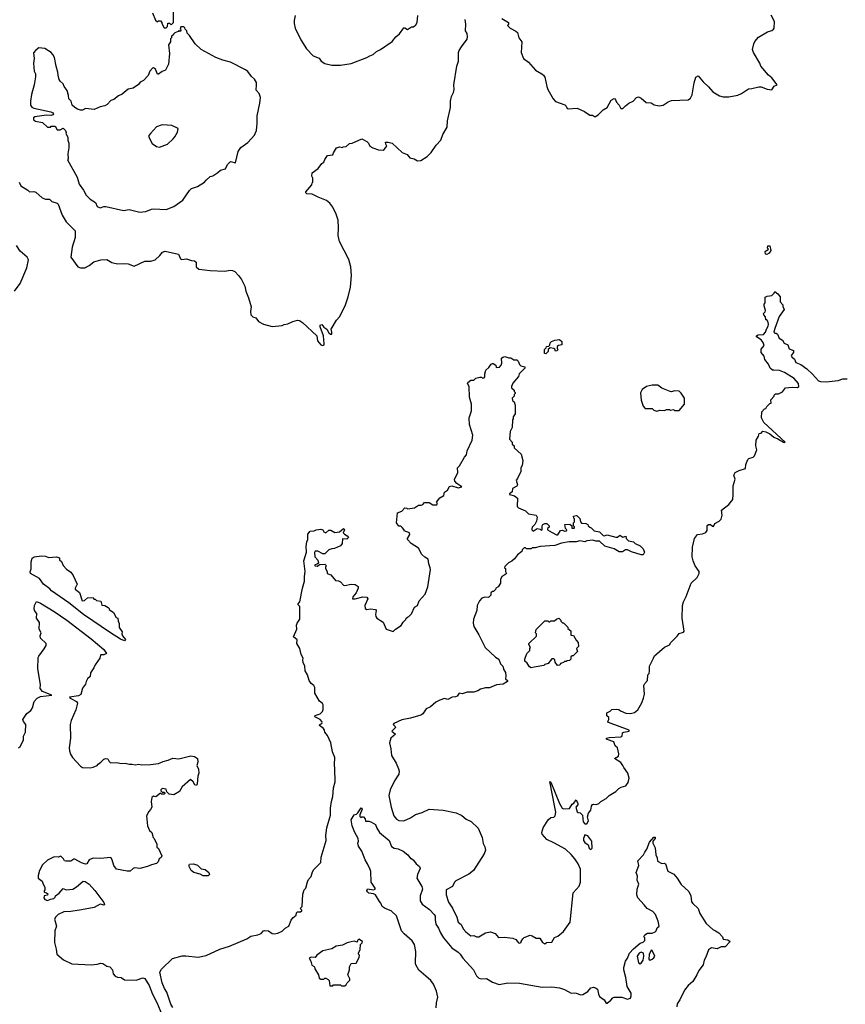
# Model space of a CAD drawing. Extents: x 2086813 to 2278017, y 548126 to 753336.
# Tile 277 of 461: x 2176140 to 2184621, y 667781 to 677892. Entities that reach past the tile are written whole.
import ezdxf

# ---------------------------------------------------------------- set-up
doc = ezdxf.new("R2010")
doc.units = 0

msp = doc.modelspace()

# ---------------------------------------------------------------- linework, layer by layer
at = {"layer": '0CON10XD'}
for points in [[(2177503, 677963), (2177535, 677888), (2177555, 677872), (2177565, 677880), (2177585, 677880), (2177600, 677865), (2177600, 677855), (2177625, 677810), (2177645, 677810), (2177658, 677822), (2177662, 677858), (2177678, 677858), (2177695, 677840), (2177720, 677865), (2177720, 678005)], [(2176133, 676223), (2176152, 676185), (2176223, 676143), (2176240, 676125), (2176285, 676127), (2176305, 676120), (2176372, 676062), (2176405, 676050), (2176445, 676048), (2176470, 676025), (2176525, 676007), (2176535, 675998), (2176578, 675885), (2176616, 675815), (2176710, 675725), (2176711, 675655), (2176678, 675555), (2176666, 675455), (2176738, 675355), (2176765, 675343), (2176810, 675345), (2176852, 675368), (2176900, 675405), (2176975, 675427), (2177035, 675431), (2177088, 675398), (2177146, 675386), (2177215, 675390), (2177254, 675384), (2177315, 675363), (2177425, 675411), (2177486, 675414), (2177532, 675428), (2177580, 675470), (2177606, 675505), (2177635, 675516), (2177770, 675485), (2177792, 675435), (2177805, 675430), (2177855, 675438), (2177905, 675418), (2177937, 675417), (2177952, 675402), (2177953, 675353), (2177981, 675331), (2178095, 675317), (2178245, 675309), (2178305, 675320), (2178325, 675318), (2178350, 675305), (2178386, 675266), (2178418, 675225), (2178452, 675155), (2178462, 675105), (2178492, 675035), (2178518, 674945), (2178510, 674895), (2178513, 674863), (2178535, 674840), (2178565, 674830), (2178594, 674794), (2178645, 674767), (2178735, 674743), (2178835, 674753), (2178855, 674762), (2178895, 674768), (2178945, 674792), (2178995, 674808), (2179015, 674802), (2179045, 674782), (2179192, 674645), (2179199, 674595), (2179235, 674553), (2179255, 674548), (2179266, 674554), (2179268, 674565), (2179260, 674645), (2179225, 674740), (2179228, 674755), (2179245, 674762), (2179264, 674734), (2179296, 674716), (2179315, 674678), (2179332, 674662), (2179345, 674662), (2179347, 674685), (2179338, 674715), (2179395, 674808), (2179430, 674845), (2179486, 674965), (2179514, 675046), (2179537, 675145), (2179547, 675265), (2179542, 675355), (2179520, 675430), (2179424, 675614), (2179412, 675678), (2179416, 675755), (2179411, 675835), (2179390, 675895), (2179355, 675968), (2179325, 676007), (2179293, 676035), (2179205, 676070), (2179145, 676101), (2179090, 676105), (2179080, 676115), (2179080, 676125), (2179140, 676195), (2179143, 676217), (2179150, 676225), (2179150, 676265), (2179142, 676285), (2179145, 676320), (2179206, 676364), (2179244, 676416), (2179265, 676430), (2179273, 676457), (2179301, 676499), (2179357, 676503), (2179362, 676525), (2179393, 676577), (2179425, 676588), (2179455, 676580), (2179463, 676587), (2179495, 676590), (2179528, 676622), (2179556, 676624), (2179655, 676668), (2179705, 676643), (2179723, 676625), (2179738, 676595), (2179768, 676575), (2179826, 676556), (2179875, 676554), (2179885, 676560), (2179912, 676595), (2179900, 676615), (2179898, 676635), (2179924, 676636), (2179965, 676623), (2180070, 676530), (2180119, 676509), (2180147, 676475), (2180192, 676462), (2180225, 676444), (2180260, 676445), (2180325, 676488), (2180365, 676528), (2180418, 676605), (2180465, 676656), (2180488, 676712), (2180531, 676789), (2180536, 676855), (2180565, 676990), (2180566, 677055), (2180574, 677105), (2180596, 677145), (2180604, 677174), (2180599, 677225), (2180631, 677415), (2180646, 677465), (2180649, 677555), (2180654, 677576), (2180679, 677615), (2180736, 677694), (2180740, 677715), (2180735, 677750), (2180718, 677778), (2180723, 677845), (2180716, 677895)], [(2178970, 677935), (2178958, 677885), (2178958, 677855), (2178968, 677805), (2179029, 677685), (2179085, 677593), (2179155, 677522), (2179216, 677496), (2179236, 677466), (2179275, 677444), (2179345, 677426), (2179435, 677424)], [(2179435, 677424), (2179546, 677444), (2179705, 677503), (2179735, 677522), (2179772, 677535), (2179804, 677566), (2179845, 677586), (2179965, 677670), (2180005, 677717), (2180042, 677748), (2180085, 677810), (2180095, 677810), (2180125, 677792), (2180165, 677818), (2180185, 677820), (2180209, 677841), (2180222, 677865), (2180230, 677935)], [(2181094, 677904), (2181160, 677865), (2181160, 677845), (2181152, 677832), (2181177, 677807), (2181236, 677776), (2181255, 677760), (2181267, 677705), (2181298, 677665), (2181290, 677555), (2181314, 677495), (2181368, 677455), (2181437, 677375), (2181505, 677338), (2181522, 677322), (2181533, 677303), (2181555, 677208), (2181566, 677175), (2181619, 677079), (2181645, 677051), (2181738, 677018), (2181753, 677005), (2181765, 676982), (2181775, 676978), (2181865, 676983), (2181941, 676951), (2181995, 676912), (2182025, 676912), (2182045, 676898), (2182055, 676898), (2182082, 676915), (2182135, 676968), (2182175, 676992), (2182214, 677065), (2182245, 677083), (2182255, 677080), (2182270, 677045), (2182298, 677015), (2182315, 676980), (2182335, 676980), (2182362, 677008), (2182396, 677034), (2182440, 677055), (2182475, 677093), (2182495, 677101), (2182525, 677087), (2182575, 677043), (2182625, 677040), (2182658, 677018), (2182708, 677008), (2182749, 677015), (2182800, 677050), (2182835, 677064), (2183005, 677071), (2183029, 677085), (2183048, 677122), (2183068, 677245), (2183085, 677302), (2183108, 677315), (2183159, 677255), (2183214, 677204), (2183261, 677151), (2183329, 677109), (2183365, 677101), (2183425, 677102), (2183515, 677118), (2183555, 677135), (2183625, 677184), (2183660, 677185), (2183734, 677204), (2183755, 677203), (2183818, 677178), (2183865, 677172), (2183891, 677209), (2183920, 677225), (2183866, 677296), (2183832, 677322), (2183752, 677415), (2183742, 677445), (2183676, 677556), (2183667, 677585), (2183680, 677645), (2183692, 677668), (2183728, 677712), (2183822, 677768), (2183867, 677783), (2183883, 677795), (2183889, 677805), (2183893, 677875), (2183858, 677938)], [(2177375, 675917), (2177435, 675924), (2177493, 675947), (2177515, 675950), (2177645, 675943), (2177725, 675974), (2177815, 676040), (2177885, 676140), (2177905, 676159), (2177965, 676181), (2178040, 676225), (2178054, 676246), (2178095, 676282), (2178125, 676290), (2178175, 676322), (2178202, 676348), (2178255, 676360), (2178273, 676405), (2178304, 676436), (2178358, 676422), (2178385, 676540), (2178411, 676579), (2178485, 676633), (2178553, 676705), (2178571, 676755), (2178581, 676825), (2178579, 676905), (2178607, 677035), (2178612, 677095), (2178599, 677135), (2178569, 677169), (2178574, 677225), (2178571, 677249), (2178551, 677281), (2178520, 677310), (2178485, 677359), (2178458, 677378), (2178305, 677456), (2178225, 677476), (2178155, 677504), (2178005, 677588), (2177944, 677644), (2177885, 677730), (2177860, 677755), (2177857, 677777), (2177840, 677795), (2177838, 677808), (2177825, 677820), (2177795, 677820), (2177790, 677795), (2177798, 677782), (2177785, 677770), (2177775, 677780), (2177768, 677772), (2177732, 677758), (2177720, 677745), (2177718, 677732), (2177700, 677725), (2177700, 677705), (2177690, 677695), (2177690, 677665), (2177670, 677635), (2177678, 677545), (2177667, 677435), (2177638, 677375), (2177605, 677362), (2177565, 677333), (2177555, 677333), (2177535, 677385), (2177515, 677398), (2177504, 677396), (2177478, 677365), (2177461, 677319), (2177412, 677268), (2177379, 677251), (2177362, 677228), (2177305, 677190), (2177255, 677180), (2177192, 677128), (2177155, 677110), (2177107, 677073), (2177075, 677061), (2177038, 677022), (2177015, 677007), (2176965, 676997), (2176905, 676969), (2176815, 676982), (2176786, 676964), (2176765, 676963), (2176735, 676972), (2176705, 676992), (2176680, 677015), (2176668, 677055), (2176645, 677080), (2176643, 677113), (2176626, 677166), (2176598, 677205), (2176588, 677235), (2176555, 677260), (2176545, 677280), (2176534, 677324), (2176533, 677355), (2176514, 677414), (2176496, 677505), (2176480, 677535), (2176462, 677555), (2176397, 677597), (2176338, 677602), (2176305, 677580), (2176283, 677553), (2176288, 677495), (2176283, 677445), (2176290, 677365), (2176302, 677335), (2176302, 677305), (2176290, 677225), (2176262, 677125), (2176250, 677055), (2176250, 677015), (2176264, 676995), (2176287, 676985), (2176460, 676945), (2176482, 676935), (2176488, 676925), (2176480, 676915), (2176461, 676909), (2176415, 676912), (2176295, 676896), (2176282, 676885), (2176282, 676865), (2176301, 676851), (2176375, 676838), (2176425, 676790), (2176455, 676790), (2176465, 676800), (2176505, 676800), (2176525, 676760), (2176557, 676763), (2176585, 676780), (2176610, 676755), (2176618, 676735), (2176613, 676723), (2176636, 676686), (2176636, 676655), (2176646, 676624), (2176646, 676575), (2176633, 676515), (2176638, 676465), (2176632, 676455), (2176729, 676275), (2176752, 676202), (2176795, 676142), (2176822, 676092), (2176865, 676050), (2176920, 676015), (2176935, 675974), (2176965, 675961), (2177005, 675973), (2177025, 675973), (2177205, 675934), (2177265, 675943), (2177375, 675917)], [(2177575, 676582), (2177660, 676615), (2177715, 676668), (2177735, 676690), (2177762, 676738), (2177768, 676775), (2177702, 676805), (2177655, 676810), (2177605, 676814), (2177545, 676793), (2177482, 676725), (2177468, 676702), (2177468, 676685), (2177502, 676622), (2177545, 676590), (2177575, 676582)], [(2176086, 675104), (2176146, 675184), (2176212, 675345), (2176232, 675425), (2176216, 675455), (2176146, 675515), (2176106, 675575)], [(2183815, 675480), (2183800, 675485), (2183798, 675512), (2183830, 675535), (2183822, 675545), (2183825, 675570), (2183845, 675570), (2183857, 675523), (2183838, 675495), (2183815, 675480)], [(2182895, 671562), (2182915, 671588), (2182958, 671602), (2182966, 671614), (2182946, 671745), (2182947, 671875), (2182958, 671915), (2182985, 671970), (2183038, 672105), (2183098, 672165), (2183118, 672205), (2183118, 672225), (2183080, 672285), (2183058, 672335), (2183047, 672377), (2183050, 672475), (2183073, 672563), (2183104, 672606), (2183155, 672611), (2183188, 672625), (2183202, 672648), (2183203, 672697), (2183215, 672710), (2183235, 672710), (2183255, 672690), (2183265, 672688), (2183281, 672719), (2183325, 672744), (2183345, 672764), (2183356, 672806), (2183350, 672855), (2183425, 672914), (2183464, 672965), (2183470, 673015), (2183468, 673105), (2183490, 673175), (2183474, 673216), (2183488, 673242), (2183532, 673262), (2183595, 673282), (2183599, 673325), (2183618, 673375), (2183630, 673385), (2183675, 673400), (2183687, 673415), (2183712, 673475), (2183702, 673515), (2183706, 673575), (2183730, 673615), (2183737, 673643), (2183755, 673648), (2183774, 673666), (2183805, 673659), (2183845, 673640), (2183885, 673605), (2183929, 673589), (2183985, 673553), (2183995, 673550), (2184003, 673555), (2183782, 673755), (2183759, 673805), (2183764, 673866), (2183790, 673895), (2183805, 673900), (2183815, 673920), (2183845, 673950), (2183860, 673955), (2183855, 673990), (2183890, 674025), (2183890, 674035), (2183905, 674050), (2183935, 674052), (2183975, 674072), (2184005, 674112), (2184075, 674120), (2184130, 674115), (2184142, 674125), (2184140, 674155), (2184095, 674209), (2183995, 674270), (2183945, 674290), (2183885, 674293), (2183874, 674294), (2183850, 674315), (2183830, 674355), (2183794, 674404), (2183788, 674438), (2183758, 674475), (2183755, 674510), (2183788, 674545), (2183778, 674578), (2183756, 674606), (2183710, 674635), (2183708, 674645), (2183725, 674657), (2183779, 674661), (2183802, 674685), (2183810, 674715), (2183828, 674745), (2183832, 674765), (2183826, 674796), (2183815, 674810), (2183805, 674810), (2183802, 674842), (2183783, 674863), (2183780, 674875), (2183798, 674892), (2183802, 674905), (2183788, 674955), (2183788, 674972), (2183798, 674985), (2183798, 675042), (2183818, 675052), (2183865, 675060), (2183890, 675085), (2183895, 675100), (2183928, 675078), (2183952, 675045), (2183952, 674995), (2183980, 674965), (2183978, 674948), (2183992, 674915), (2183942, 674845), (2183895, 674720), (2183888, 674685), (2183895, 674672), (2183912, 674672), (2183923, 674663), (2183941, 674621), (2183975, 674600), (2183992, 674572), (2184030, 674555), (2184044, 674514), (2184088, 674495), (2184087, 674475), (2184066, 674445), (2184071, 674431), (2184100, 674405), (2184112, 674372), (2184165, 674350), (2184225, 674307), (2184285, 674251), (2184345, 674184), (2184365, 674176), (2184425, 674174), (2184546, 674186), (2184595, 674204), (2184640, 674205)], [(2181545, 674460), (2181530, 674465), (2181532, 674505), (2181548, 674522), (2181552, 674538), (2181575, 674540), (2181585, 674550), (2181588, 674575), (2181601, 674589), (2181638, 674602), (2181685, 674608), (2181708, 674588), (2181710, 674555), (2181673, 674547), (2181660, 674535), (2181660, 674515), (2181670, 674505), (2181658, 674492), (2181645, 674490), (2181638, 674508), (2181627, 674517), (2181588, 674522), (2181570, 674505), (2181570, 674485), (2181545, 674460)], [(2180160, 672515), (2180122, 672555), (2180122, 672565), (2180147, 672605), (2180143, 672623), (2180090, 672645), (2180090, 672655), (2180068, 672678), (2180055, 672690), (2180035, 672690), (2180010, 672725), (2180022, 672828), (2180066, 672844), (2180095, 672878), (2180117, 672877), (2180125, 672870), (2180195, 672878), (2180235, 672908), (2180265, 672908), (2180280, 672915), (2180297, 672933), (2180345, 672933), (2180385, 672912), (2180425, 672912), (2180430, 672925), (2180422, 672938), (2180457, 672983), (2180498, 673005), (2180505, 673040), (2180535, 673062), (2180555, 673100), (2180580, 673105), (2180645, 673084), (2180682, 673095), (2180629, 673129), (2180610, 673155), (2180608, 673172), (2180642, 673242), (2180638, 673292), (2180658, 673312), (2180710, 673400), (2180730, 673425), (2180738, 673465), (2180789, 673575), (2180794, 673625), (2180762, 673735), (2180756, 673805), (2180780, 673875), (2180782, 673945), (2180760, 674015), (2180758, 674125), (2180740, 674155), (2180742, 674168), (2180775, 674190), (2180805, 674190), (2180825, 674210), (2180865, 674220), (2180885, 674220), (2180895, 674212), (2180910, 674215), (2180918, 674225), (2180918, 674255), (2180928, 674295), (2180959, 674321), (2180982, 674355), (2180995, 674362), (2181005, 674362), (2181030, 674345), (2181035, 674320), (2181070, 674325), (2181087, 674343), (2181092, 674365), (2181090, 674415), (2181102, 674428), (2181125, 674433), (2181165, 674420), (2181185, 674420), (2181215, 674400), (2181245, 674400), (2181260, 674385), (2181275, 674350), (2181287, 674337), (2181328, 674328), (2181330, 674315), (2181270, 674255), (2181265, 674230), (2181205, 674160), (2181192, 674125), (2181193, 674113), (2181218, 674088), (2181220, 674075), (2181230, 674065), (2181230, 674055), (2181220, 674045), (2181220, 674025), (2181200, 674005), (2181203, 673983), (2181218, 673968), (2181230, 673935), (2181230, 673845), (2181210, 673815), (2181210, 673795), (2181202, 673785), (2181200, 673705), (2181178, 673662), (2181172, 673585), (2181200, 673555), (2181200, 673535), (2181220, 673515), (2181220, 673495), (2181290, 673430), (2181308, 673365), (2181300, 673315), (2181288, 673292), (2181287, 673253), (2181255, 673180), (2181240, 673165), (2181252, 673115), (2181245, 673103), (2181201, 673079), (2181198, 673045), (2181172, 673025), (2181170, 673015), (2181222, 673002), (2181255, 672980), (2181250, 672895), (2181265, 672880), (2181335, 672850), (2181365, 672817), (2181445, 672803), (2181456, 672784), (2181447, 672743), (2181432, 672708), (2181405, 672680), (2181400, 672665), (2181402, 672652), (2181415, 672640), (2181455, 672668), (2181485, 672660), (2181495, 672650), (2181508, 672652), (2181508, 672695), (2181515, 672710), (2181535, 672720), (2181555, 672718), (2181578, 672695), (2181578, 672682), (2181562, 672668), (2181560, 672655), (2181610, 672625), (2181655, 672603), (2181667, 672603), (2181695, 672648), (2181715, 672650), (2181735, 672640), (2181758, 672642), (2181760, 672655), (2181748, 672668), (2181740, 672710), (2181792, 672712), (2181810, 672695), (2181812, 672672), (2181835, 672670), (2181840, 672675), (2181840, 672685), (2181830, 672695), (2181830, 672725), (2181840, 672735), (2181840, 672765), (2181833, 672773), (2181830, 672795), (2181855, 672800), (2181865, 672798), (2181895, 672770), (2181900, 672735), (2181912, 672722), (2181955, 672718), (2181977, 672707), (2181980, 672695), (2181995, 672680), (2182010, 672675), (2182040, 672645), (2182095, 672632), (2182135, 672597), (2182145, 672593), (2182175, 672602), (2182265, 672577), (2182282, 672578), (2182305, 672598), (2182335, 672580), (2182365, 672590), (2182370, 672565), (2182395, 672540), (2182445, 672530), (2182463, 672513), (2182515, 672488), (2182545, 672460), (2182558, 672425), (2182545, 672398), (2182525, 672398), (2182425, 672428), (2182383, 672447), (2182363, 672447), (2182332, 672428), (2182298, 672428), (2182245, 672458), (2182150, 672485), (2182095, 672538), (2182058, 672538), (2182027, 672547), (2181965, 672542), (2181945, 672532), (2181895, 672542), (2181855, 672532), (2181785, 672532), (2181705, 672517), (2181636, 672494), (2181485, 672482), (2181435, 672470), (2181405, 672470), (2181395, 672460), (2181345, 672460), (2181335, 672470), (2181322, 672468), (2181302, 672448), (2181298, 672432), (2181254, 672396), (2181223, 672357), (2181195, 672332), (2181160, 672315), (2181122, 672278), (2181120, 672265), (2181130, 672255), (2181130, 672225), (2181140, 672205), (2181125, 672190), (2181092, 672175), (2181080, 672145), (2181078, 672105), (2181055, 672070), (2181030, 672055), (2181028, 672042), (2181008, 672022), (2180995, 672020), (2180980, 672005), (2180978, 671982), (2180955, 671960), (2180918, 671962), (2180888, 671952), (2180864, 671926), (2180840, 671875), (2180836, 671824), (2180800, 671735), (2180797, 671695), (2180805, 671660), (2180856, 671576), (2180922, 671445), (2181027, 671347), (2181062, 671325), (2181078, 671278), (2181102, 671255), (2181112, 671215), (2181130, 671190), (2181132, 671152), (2181130, 671125), (2181150, 671105), (2181150, 671095), (2181105, 671070), (2181039, 671061), (2180965, 671030), (2180925, 671030), (2180875, 671019), (2180845, 671000), (2180805, 670988), (2180735, 670988), (2180685, 670968), (2180655, 670978), (2180633, 670947), (2180615, 670938), (2180584, 670936), (2180537, 670913), (2180505, 670920), (2180454, 670906), (2180415, 670883), (2180360, 670835), (2180316, 670814), (2180281, 670765), (2180259, 670751), (2180155, 670718), (2180065, 670703), (2179983, 670665), (2179978, 670655), (2179998, 670635), (2180000, 670625), (2179963, 670585), (2180000, 670555), (2179952, 670515), (2179939, 670465), (2179953, 670405), (2179958, 670335), (2180008, 670258), (2180030, 670200), (2180037, 670175), (2180035, 670145), (2179990, 670075), (2179945, 669985), (2179931, 669925), (2179957, 669805), (2179984, 669715), (2180012, 669682), (2180035, 669669), (2180085, 669666), (2180156, 669695), (2180205, 669730), (2180275, 669752), (2180345, 669784), (2180490, 669775), (2180625, 669748), (2180681, 669721), (2180725, 669684), (2180777, 669657), (2180850, 669590), (2180890, 669495), (2180901, 669431), (2180919, 669399), (2180924, 669365), (2180911, 669325), (2180803, 669155), (2180753, 669117), (2180621, 669049), (2180607, 669035), (2180585, 668992), (2180522, 668955), (2180522, 668905), (2180545, 668830), (2180585, 668767), (2180630, 668675), (2180645, 668626), (2180675, 668599), (2180697, 668557), (2180724, 668525), (2180775, 668483), (2180805, 668488), (2180833, 668473), (2180855, 668473), (2180925, 668516), (2180975, 668527), (2181025, 668508), (2181058, 668468), (2181115, 668472), (2181205, 668462), (2181235, 668448), (2181264, 668414), (2181275, 668410), (2181290, 668415), (2181290, 668425), (2181308, 668455), (2181322, 668468), (2181385, 668492), (2181403, 668483), (2181445, 668460), (2181482, 668462), (2181510, 668415), (2181535, 668402), (2181553, 668417), (2181605, 668420), (2181635, 668468), (2181668, 668482), (2181725, 668528), (2181796, 668625), (2181824, 668925), (2181887, 668993), (2181902, 669035), (2181900, 669170), (2181876, 669225), (2181842, 669275), (2181805, 669320), (2181745, 669374), (2181625, 669441), (2181555, 669472), (2181508, 669528), (2181503, 669545), (2181518, 669595), (2181568, 669675), (2181595, 669700), (2181627, 669703), (2181640, 669715), (2181647, 669755), (2181638, 669805), (2181585, 670070), (2181595, 670062), (2181684, 669844), (2181712, 669795), (2181725, 669790), (2181787, 669793), (2181814, 669836), (2181833, 669847), (2181855, 669880), (2181872, 669845), (2181872, 669828), (2181852, 669805), (2181868, 669758), (2181875, 669750), (2181897, 669747), (2181920, 669725), (2181929, 669655), (2181945, 669633), (2181965, 669634), (2181984, 669665), (2181972, 669705), (2181982, 669745), (2182006, 669774), (2182012, 669815), (2182025, 669832), (2182035, 669838), (2182065, 669833), (2182090, 669845), (2182110, 669865), (2182165, 669896), (2182195, 669926), (2182262, 669968), (2182293, 669997), (2182318, 670012), (2182365, 670024), (2182391, 670059), (2182399, 670105), (2182386, 670155), (2182345, 670212), (2182337, 670235), (2182314, 670264), (2182250, 670305), (2182292, 670328), (2182293, 670355), (2182280, 670415), (2182258, 670435), (2182242, 670475), (2182175, 670500), (2182168, 670505), (2182168, 670515), (2182195, 670522), (2182315, 670528), (2182328, 670535), (2182331, 670569), (2182344, 670576), (2182400, 670585), (2182402, 670595), (2182189, 670675), (2182180, 670685), (2182192, 670705), (2182192, 670725), (2182172, 670745), (2182170, 670775), (2182205, 670790), (2182223, 670807), (2182275, 670812), (2182295, 670810), (2182310, 670795), (2182365, 670770), (2182413, 670767), (2182455, 670778), (2182488, 670805), (2182532, 670878), (2182548, 670925), (2182558, 670965), (2182552, 671055), (2182562, 671075), (2182590, 671105), (2182592, 671165), (2182605, 671180), (2182610, 671205), (2182610, 671255), (2182652, 671335), (2182659, 671361), (2182765, 671448), (2182816, 671474), (2182828, 671495), (2182895, 671562)], [(2182685, 673872), (2182715, 673882), (2182762, 673878), (2182785, 673890), (2182815, 673890), (2182825, 673882), (2182855, 673890), (2182865, 673880), (2182915, 673880), (2182970, 673945), (2182970, 674005), (2182936, 674056), (2182915, 674078), (2182865, 674080), (2182835, 674070), (2182823, 674073), (2182735, 674110), (2182695, 674138), (2182635, 674140), (2182580, 674125), (2182534, 674096), (2182518, 674062), (2182524, 673984), (2182543, 673923), (2182565, 673900), (2182635, 673900), (2182655, 673882), (2182685, 673872)], [(2177712, 667748), (2177693, 667783), (2177652, 667905), (2177627, 667945), (2177602, 668002), (2177578, 668112), (2177595, 668143), (2177708, 668252), (2177808, 668278), (2177845, 668280), (2177974, 668266), (2178055, 668282), (2178195, 668349), (2178295, 668377), (2178473, 668455), (2178515, 668480), (2178586, 668494), (2178622, 668508), (2178644, 668535), (2178655, 668538), (2178695, 668536), (2178735, 668507), (2178755, 668504), (2178792, 668512), (2178835, 668532), (2178867, 668563), (2178906, 668584), (2178930, 668645), (2178945, 668670), (2178980, 668695), (2178985, 668720), (2178995, 668730), (2179025, 668730), (2179038, 668742), (2179038, 668748), (2179020, 668765), (2179040, 668785), (2179048, 668912), (2179062, 668955), (2179078, 668975), (2179095, 669040), (2179106, 669064), (2179134, 669095), (2179148, 669142), (2179162, 669165), (2179235, 669238), (2179237, 669293), (2179288, 669465), (2179284, 669515), (2179295, 669595), (2179334, 669725), (2179334, 669794), (2179343, 669865), (2179355, 669915), (2179364, 670005), (2179381, 670065), (2179378, 670198), (2179373, 670245), (2179376, 670315), (2179352, 670375), (2179336, 670465), (2179303, 670543), (2179274, 670575), (2179272, 670595), (2179262, 670615), (2179220, 670645), (2179222, 670655), (2179242, 670665), (2179248, 670675), (2179242, 670685), (2179225, 670707), (2179173, 670735), (2179175, 670746), (2179227, 670765), (2179251, 670789), (2179257, 670807), (2179258, 670855), (2179249, 670869), (2179218, 670895), (2179173, 670975), (2179170, 671035), (2179162, 671055), (2179134, 671074), (2179112, 671105), (2179097, 671165), (2179073, 671205), (2179068, 671255), (2179051, 671291), (2179048, 671315), (2179052, 671335), (2179032, 671375), (2179018, 671435), (2178988, 671485), (2178990, 671525), (2178953, 671555), (2178987, 671635), (2178983, 671675), (2178990, 671695), (2179018, 671735), (2179018, 671865), (2179000, 671885), (2179000, 671895), (2179016, 671914), (2179046, 672054), (2179066, 672125), (2179064, 672174), (2179071, 672225), (2179057, 672335), (2179087, 672425), (2179083, 672483), (2179088, 672532), (2179100, 672555), (2179101, 672609), (2179125, 672640), (2179165, 672642), (2179185, 672652), (2179235, 672662), (2179253, 672653), (2179265, 672632), (2179285, 672623), (2179315, 672650), (2179335, 672650), (2179378, 672628), (2179425, 672632), (2179467, 672667), (2179480, 672655), (2179472, 672648), (2179463, 672623), (2179475, 672608), (2179505, 672592), (2179518, 672575), (2179502, 672558), (2179455, 672560), (2179451, 672515), (2179435, 672490), (2179375, 672461), (2179345, 672460), (2179315, 672448), (2179275, 672407), (2179255, 672407), (2179204, 672434), (2179175, 672436), (2179169, 672421), (2179171, 672375), (2179201, 672341), (2179208, 672312), (2179195, 672300), (2179170, 672295), (2179170, 672285), (2179195, 672280), (2179222, 672298), (2179275, 672300), (2179290, 672285), (2179280, 672275), (2179280, 672255), (2179300, 672225), (2179300, 672205), (2179335, 672190), (2179385, 672132), (2179415, 672130), (2179435, 672120), (2179467, 672087), (2179481, 672081), (2179545, 672094), (2179585, 672093), (2179617, 672073), (2179617, 672055), (2179597, 672005), (2179562, 671965), (2179560, 671945), (2179585, 671944), (2179664, 671966), (2179705, 671962), (2179717, 671945), (2179684, 671875), (2179688, 671845), (2179705, 671837), (2179745, 671844), (2179795, 671837), (2179803, 671825), (2179794, 671785), (2179797, 671765), (2179807, 671747), (2179872, 671705), (2179905, 671632), (2179975, 671610), (2180000, 671635), (2180059, 671671), (2180080, 671705), (2180108, 671732), (2180110, 671745), (2180122, 671758), (2180138, 671762), (2180165, 671790), (2180195, 671860), (2180225, 671878), (2180243, 671925), (2180305, 671994), (2180333, 672067), (2180359, 672245), (2180358, 672265), (2180341, 672305), (2180335, 672352), (2180302, 672372), (2180271, 672401), (2180236, 672466), (2180160, 672515)], [(2177215, 671514), (2177175, 671531), (2177072, 671595), (2176795, 671785), (2176645, 671903), (2176466, 672026), (2176448, 672048), (2176384, 672095), (2176345, 672155), (2176252, 672205), (2176246, 672224), (2176258, 672252), (2176258, 672325), (2176269, 672361), (2176290, 672375), (2176365, 672388), (2176405, 672384), (2176435, 672371), (2176517, 672377), (2176550, 672365), (2176550, 672345), (2176568, 672328), (2176586, 672286), (2176621, 672251), (2176665, 672220), (2176690, 672185), (2176732, 672095), (2176710, 672055), (2176710, 672045), (2176755, 672010), (2176782, 671925), (2176805, 671927), (2176835, 671956), (2176895, 671960), (2176902, 671942), (2176915, 671940), (2176928, 671928), (2176975, 671920), (2176985, 671880), (2177015, 671878), (2177050, 671855), (2177060, 671845), (2177060, 671835), (2177102, 671805), (2177132, 671752), (2177148, 671748), (2177150, 671715), (2177162, 671692), (2177161, 671651), (2177192, 671605), (2177190, 671585), (2177196, 671566), (2177226, 671526), (2177215, 671514)], [(2176392, 671432), (2176412, 671465), (2176412, 671485), (2176355, 671540), (2176350, 671565), (2176362, 671595), (2176341, 671635), (2176343, 671703), (2176314, 671745), (2176316, 671796), (2176295, 671820), (2176289, 671839), (2176291, 671875), (2176312, 671918), (2176355, 671901), (2176495, 671814), (2176623, 671725), (2176875, 671535), (2177003, 671425), (2177032, 671385), (2177005, 671370), (2176975, 671370), (2176970, 671365), (2176963, 671335), (2176915, 671268), (2176901, 671235), (2176868, 671185), (2176864, 671146), (2176835, 671123), (2176822, 671095), (2176815, 671070), (2176785, 671028), (2176767, 670963), (2176745, 670950), (2176652, 670935), (2176658, 670925), (2176722, 670892), (2176734, 670875), (2176716, 670804), (2176669, 670695), (2176659, 670655), (2176662, 670515), (2176649, 670415), (2176652, 670385), (2176661, 670351), (2176682, 670315), (2176765, 670228), (2176785, 670213), (2176865, 670210), (2176895, 670216), (2176936, 670234), (2176945, 670248), (2176975, 670267), (2177005, 670297), (2177025, 670307), (2177045, 670302), (2177058, 670275), (2177072, 670262), (2177135, 670266), (2177185, 670254), (2177225, 670258), (2177265, 670246), (2177295, 670248), (2177325, 670240), (2177365, 670248), (2177395, 670242), (2177484, 670244), (2177565, 670254), (2177614, 670276), (2177665, 670289), (2177712, 670308), (2177775, 670303), (2177898, 670332), (2177935, 670327), (2177966, 670305), (2177969, 670269), (2177958, 670235), (2177978, 670195), (2177981, 670155), (2177970, 670125), (2177964, 670046), (2177955, 670028), (2177940, 670035), (2177922, 670065), (2177895, 670090), (2177810, 670015), (2177780, 669965), (2177725, 669932), (2177675, 669940), (2177652, 669962), (2177645, 669990), (2177605, 669998), (2177590, 669985), (2177590, 669975), (2177605, 669960), (2177628, 669958), (2177630, 669945), (2177625, 669940), (2177595, 669940), (2177585, 669950), (2177537, 669913), (2177515, 669918), (2177498, 669905), (2177490, 669865), (2177498, 669805), (2177485, 669780), (2177465, 669760), (2177442, 669715), (2177452, 669615), (2177472, 669565), (2177498, 669545), (2177510, 669495), (2177520, 669485), (2177548, 669425), (2177550, 669395), (2177565, 669380), (2177599, 669305), (2177592, 669288), (2177572, 669275), (2177561, 669245), (2177545, 669226), (2177495, 669214), (2177454, 669196), (2177374, 669176), (2177319, 669181), (2177304, 669176), (2177275, 669147), (2177245, 669148), (2177135, 669168), (2177107, 669205), (2177090, 669265), (2177075, 669288), (2176965, 669278), (2176895, 669283), (2176852, 669265), (2176828, 669225), (2176815, 669221), (2176775, 669234), (2176705, 669272), (2176695, 669272), (2176665, 669252), (2176615, 669250), (2176600, 669255), (2176590, 669275), (2176562, 669302), (2176535, 669293), (2176495, 669296), (2176425, 669261), (2176375, 669212), (2176342, 669155), (2176330, 669105), (2176330, 669075), (2176370, 669045), (2176380, 669015), (2176400, 668985), (2176400, 668955), (2176390, 668945), (2176392, 668932), (2176417, 668927), (2176430, 668915), (2176427, 668903), (2176390, 668895), (2176387, 668875), (2176398, 668858), (2176425, 668846), (2176458, 668862), (2176492, 668868), (2176505, 668880), (2176508, 668895), (2176546, 668924), (2176585, 668972), (2176618, 668958), (2176685, 668963), (2176725, 668986), (2176793, 669047), (2176812, 669042), (2176855, 669014), (2176911, 668951), (2177006, 668825), (2177012, 668805), (2177005, 668800), (2176965, 668808), (2176905, 668774), (2176775, 668750), (2176666, 668734), (2176595, 668732), (2176536, 668704), (2176511, 668679), (2176498, 668655), (2176517, 668585), (2176500, 668535), (2176497, 668415), (2176516, 668346), (2176523, 668295), (2176589, 668239), (2176675, 668197), (2176875, 668187), (2176935, 668192), (2176975, 668203), (2176995, 668200), (2177035, 668173), (2177066, 668166), (2177092, 668135), (2177100, 668095), (2177121, 668071), (2177145, 668060), (2177182, 668055), (2177215, 668032), (2177335, 668028), (2177404, 668054), (2177426, 668046), (2177471, 667975), (2177504, 667885), (2177548, 667798), (2177616, 667635)], [(2181395, 671238), (2181375, 671248), (2181352, 671285), (2181330, 671305), (2181330, 671325), (2181348, 671382), (2181380, 671415), (2181380, 671435), (2181388, 671445), (2181370, 671475), (2181370, 671485), (2181447, 671563), (2181450, 671585), (2181440, 671595), (2181445, 671630), (2181535, 671720), (2181565, 671720), (2181575, 671710), (2181585, 671710), (2181595, 671720), (2181635, 671720), (2181653, 671737), (2181677, 671747), (2181700, 671725), (2181700, 671715), (2181715, 671700), (2181725, 671700), (2181770, 671655), (2181772, 671642), (2181800, 671615), (2181802, 671572), (2181828, 671568), (2181855, 671520), (2181877, 671497), (2181880, 671455), (2181860, 671435), (2181870, 671405), (2181825, 671360), (2181815, 671360), (2181802, 671348), (2181800, 671325), (2181788, 671312), (2181765, 671310), (2181755, 671300), (2181735, 671300), (2181725, 671290), (2181695, 671280), (2181687, 671263), (2181665, 671260), (2181640, 671295), (2181638, 671318), (2181625, 671330), (2181605, 671330), (2181568, 671282), (2181535, 671270), (2181525, 671260), (2181425, 671242), (2181395, 671238)], [(2176128, 670415), (2176145, 670430), (2176178, 670492), (2176180, 670535), (2176201, 670575), (2176203, 670653), (2176178, 670685), (2176173, 670707), (2176215, 670768), (2176255, 670800), (2176270, 670825), (2176290, 670890), (2176319, 670925), (2176355, 670941), (2176470, 670955), (2176375, 670995), (2176350, 671025), (2176354, 671065), (2176327, 671225), (2176329, 671341), (2176335, 671358), (2176392, 671432)], [(2180419, 667745), (2180421, 667795), (2180436, 667855), (2180420, 667915), (2180389, 667989), (2180363, 668025), (2180335, 668048), (2180241, 668131), (2180208, 668185), (2180204, 668205), (2180210, 668325), (2180196, 668396), (2180172, 668432), (2180088, 668505), (2180061, 668535), (2180009, 668689), (2179955, 668741), (2179895, 668764), (2179864, 668785), (2179851, 668821), (2179835, 668838), (2179794, 668904), (2179774, 668914), (2179725, 668924), (2179711, 668935), (2179707, 668945), (2179712, 668968), (2179775, 668958), (2179790, 668965), (2179790, 668975), (2179750, 669035), (2179746, 669145), (2179740, 669165), (2179714, 669225), (2179687, 669265), (2179654, 669354), (2179619, 669405), (2179614, 669436), (2179620, 669455), (2179616, 669484), (2179582, 669545), (2179554, 669615), (2179546, 669674), (2179575, 669728), (2179600, 669735), (2179613, 669747), (2179648, 669798), (2179657, 669785), (2179633, 669727), (2179635, 669710), (2179645, 669700), (2179655, 669708), (2179670, 669705), (2179690, 669685), (2179692, 669662), (2179725, 669663), (2179746, 669656), (2179795, 669628), (2179809, 669589), (2179836, 669545), (2179934, 669464), (2179960, 669400), (2179985, 669383), (2180027, 669377), (2180080, 669355), (2180126, 669316), (2180155, 669280), (2180165, 669280), (2180185, 669262), (2180212, 669225), (2180247, 669195), (2180253, 669175), (2180227, 669115), (2180221, 669075), (2180272, 668992), (2180279, 668965), (2180255, 668895), (2180253, 668845), (2180275, 668810), (2180351, 668755), (2180397, 668705), (2180407, 668685), (2180408, 668648), (2180415, 668604), (2180442, 668562), (2180461, 668515), (2180495, 668465), (2180580, 668360), (2180645, 668317), (2180665, 668296), (2180692, 668255), (2180803, 668135), (2180832, 668075), (2180855, 668051), (2180885, 668043), (2180935, 668047), (2180995, 668008), (2181065, 667984), (2181155, 668002), (2181275, 667999), (2181506, 667956), (2181605, 667959), (2181685, 667949), (2181735, 667933), (2181805, 667897), (2181835, 667898)], [(2181835, 667898), (2181857, 667897), (2181905, 667880), (2181925, 667881), (2181975, 667913), (2182005, 667950), (2182035, 667957), (2182055, 667952), (2182076, 667936), (2182084, 667885), (2182095, 667863), (2182145, 667826), (2182165, 667794), (2182176, 667794), (2182212, 667825), (2182231, 667849), (2182245, 667854), (2182325, 667854), (2182385, 667834), (2182415, 667843), (2182422, 667868), (2182420, 667895), (2182380, 667965), (2182366, 668055), (2182345, 668135), (2182345, 668158), (2182364, 668225), (2182384, 668256), (2182405, 668308), (2182445, 668352), (2182515, 668410), (2182545, 668420), (2182560, 668435), (2182560, 668465), (2182550, 668475), (2182560, 668495), (2182588, 668512), (2182635, 668510), (2182666, 668524), (2182678, 668535), (2182688, 668565), (2182708, 668585), (2182698, 668635), (2182672, 668702), (2182643, 668733), (2182584, 668765), (2182554, 668804), (2182488, 668875), (2182480, 668905), (2182483, 668965), (2182499, 669015), (2182484, 669055), (2182486, 669096), (2182473, 669135), (2182499, 669205), (2182490, 669255), (2182548, 669315), (2182560, 669345), (2182583, 669375), (2182608, 669445), (2182655, 669498), (2182667, 669497), (2182668, 669485), (2182643, 669457), (2182642, 669435), (2182669, 669389), (2182673, 669315), (2182687, 669285), (2182692, 669252), (2182735, 669228), (2182765, 669230), (2182772, 669225), (2182797, 669147), (2182859, 669119), (2182895, 669078), (2182935, 669013), (2183015, 668939), (2183034, 668895), (2183042, 668835), (2183056, 668815), (2183109, 668765), (2183125, 668715), (2183191, 668611), (2183261, 668551), (2183287, 668537), (2183321, 668515), (2183358, 668475), (2183365, 668450), (2183415, 668442), (2183438, 668425), (2183385, 668370), (2183345, 668370), (2183305, 668350), (2183245, 668361), (2183215, 668340), (2183189, 668265), (2183171, 668235), (2183161, 668185), (2183115, 668128), (2183097, 668083), (2183053, 668017), (2183005, 667973), (2182968, 667925), (2182922, 667828), (2182894, 667785), (2182890, 667755)], [(2182005, 669370), (2182020, 669385), (2182016, 669455), (2181975, 669512), (2181945, 669520), (2181932, 669485), (2181933, 669465), (2181944, 669444), (2181979, 669419), (2181990, 669385), (2182005, 669370)], [(2178075, 669102), (2178025, 669102), (2177995, 669118), (2177930, 669135), (2177902, 669155), (2177880, 669195), (2177880, 669215), (2177885, 669220), (2177925, 669222), (2177965, 669210), (2178005, 669172), (2178045, 669164), (2178083, 669133), (2178090, 669115), (2178075, 669102)], [(2179445, 667970), (2179475, 667972), (2179495, 667980), (2179505, 668000), (2179532, 668028), (2179532, 668042), (2179511, 668085), (2179527, 668135), (2179528, 668165), (2179545, 668200), (2179596, 668204), (2179627, 668263), (2179630, 668285), (2179620, 668295), (2179620, 668305), (2179638, 668345), (2179640, 668395), (2179658, 668412), (2179660, 668425), (2179625, 668450), (2179610, 668435), (2179605, 668420), (2179575, 668429), (2179545, 668424), (2179505, 668413), (2179455, 668389), (2179392, 668378), (2179345, 668352), (2179255, 668331), (2179192, 668285), (2179175, 668262), (2179135, 668266), (2179114, 668255), (2179131, 668225), (2179142, 668182), (2179165, 668168), (2179173, 668155), (2179173, 668145), (2179208, 668085), (2179215, 668050), (2179235, 668040), (2179265, 668040), (2179275, 668050), (2179285, 668050), (2179310, 668035), (2179318, 668025), (2179325, 667972), (2179355, 667970), (2179365, 667980), (2179435, 667980), (2179445, 667970)], [(2182515, 668196), (2182525, 668202), (2182543, 668235), (2182552, 668275), (2182547, 668307), (2182525, 668318), (2182502, 668308), (2182482, 668275), (2182498, 668208), (2182515, 668196)], [(2182615, 668236), (2182635, 668243), (2182655, 668258), (2182664, 668275), (2182637, 668335), (2182625, 668336), (2182606, 668294), (2182604, 668245), (2182615, 668236)]]:
    msp.add_lwpolyline(points, dxfattribs=at)

doc.saveas('drawing.dxf')
